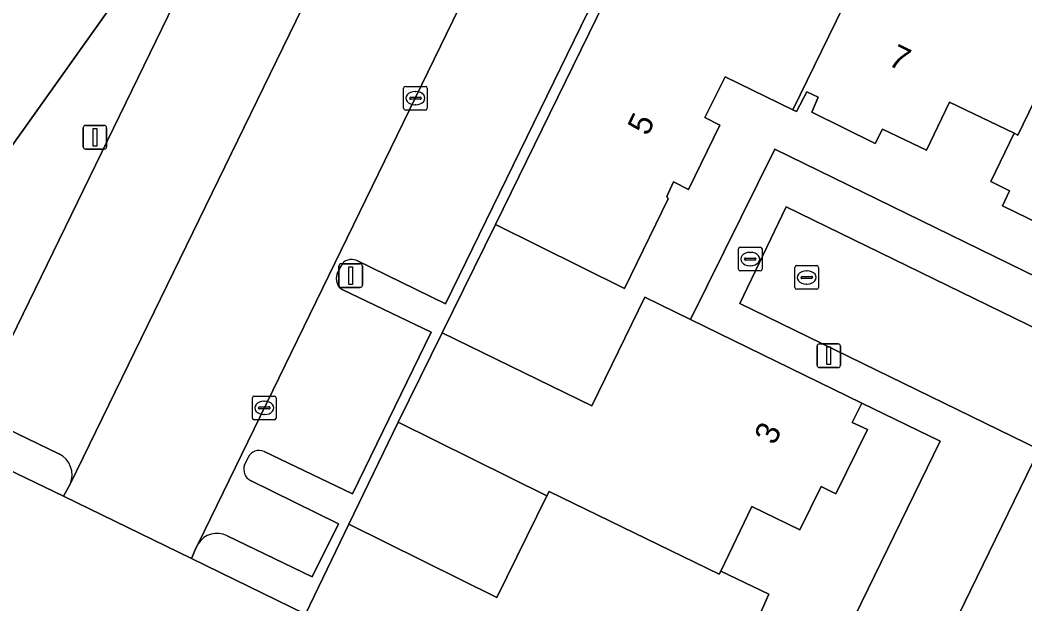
# Model space of a CAD drawing. Extents: x 159817 to 160765, y 380688 to 381638.
# Drawn here: x 160285.29 to 160327.73, y 381538.2 to 381562.83 of the extents above; entities that cross this region are included whole.
import ezdxf

# ---------------------------------------------------------------- set-up
doc = ezdxf.new("R2010")
doc.units = 0
for name, color, linetype in [('IMGEO_Erf', 7, 'Continuous'), ('IMGEO_Kolk', 7, 'Continuous'), ('IMGEO_Lichtmast', 7, 'Continuous'), ('IMGEO_Muur', 7, 'Continuous'), ('IMGEO_Pand', 7, 'Continuous'), ('IMGEO_Pand_nummerreeks', 7, 'Continuous'), ('IMGEO_Parkeervlak_open', 7, 'Continuous'), ('IMGEO_Rijbaan_lokaal_open', 7, 'Continuous'), ('IMGEO_Rioolput', 7, 'Continuous'), ('IMGEO_Voetpad_open', 7, 'Continuous')]:
    doc.layers.add(name, color=color, linetype=linetype)

msp = doc.modelspace()

# ---------------------------------------------------------------- linework, layer by layer
at = {"layer": 'IMGEO_Erf'}
msp.add_lwpolyline([(160329.504, 381553.666), (160326.786, 381554.998), (160327.081, 381555.629), (160326.294, 381556.014), (160327.277, 381558.053), (160324.541, 381559.364), (160323.565, 381557.338), (160321.716, 381558.227), (160321.402, 381557.626), (160318.722, 381558.946), (160319, 381559.581), (160318.515, 381559.808), (160318.087, 381558.97), (160317.933, 381559.045), (160315.068, 381560.434), (160314.21, 381558.715), (160314.846, 381558.397), (160313.515, 381555.686), (160312.894, 381556.002), (160312.611, 381555.392), (160312.657, 381555.291), (160310.816, 381551.506), (160305.365, 381554.212), (160303.125, 381549.631), (160309.443, 381546.559), (160311.681, 381551.141), (160313.61, 381550.198), (160317.168, 381557.385), (160333.242, 381549.532)], dxfattribs=at)
for points in [[(160324.15, 381545.059), (160320.845, 381546.663), (160320.438, 381545.851), (160321.078, 381545.56), (160319.74, 381542.844), (160319.126, 381543.156), (160318.224, 381541.325), (160316.193, 381542.305), (160314.881, 381539.581), (160316.912, 381538.604), (160316.533, 381537.749), (160317.117, 381537.445), (160315.783, 381534.785), (160315.164, 381535.052), (160314.263, 381533.224), (160312.257, 381534.229), (160310.78, 381531.204), (160316.129, 381528.616)], [(160299.181, 381541.556), (160305.423, 381538.472), (160307.534, 381542.75), (160301.262, 381545.859)]]:
    msp.add_lwpolyline(points, close=True, dxfattribs=at)
at = {"layer": 'IMGEO_Kolk'}
for p, q in [((160301.488, 381559.108), (160301.488, 381559.96)), ((160301.563, 381560.034), (160302.415, 381560.034)), ((160302.489, 381559.96), (160302.489, 381559.108)), ((160301.747, 381559.528), (160301.747, 381559.54)), ((160302.185, 381559.491), (160301.787, 381559.491)), ((160301.79, 381559.577), (160302.188, 381559.577)), ((160301.976, 381559.814), (160302.001, 381559.814)), ((160302.231, 381559.54), (160302.231, 381559.528)), ((160302.415, 381559.034), (160301.563, 381559.034)), ((160301.999, 381559.254), (160301.974, 381559.254)), ((160318.013, 381551.545), (160318.013, 381552.397)), ((160318.088, 381552.471), (160318.94, 381552.471)), ((160318.501, 381552.251), (160318.526, 381552.251)), ((160319.014, 381552.397), (160319.014, 381551.545)), ((160318.272, 381551.965), (160318.272, 381551.977)), ((160318.71, 381551.928), (160318.312, 381551.928)), ((160318.315, 381552.014), (160318.713, 381552.014)), ((160318.756, 381551.977), (160318.756, 381551.965)), ((160318.94, 381551.471), (160318.088, 381551.471)), ((160318.524, 381551.691), (160318.499, 381551.691)), ((160295.105, 381546.041), (160295.105, 381546.893)), ((160295.18, 381546.967), (160296.032, 381546.967)), ((160295.593, 381546.747), (160295.618, 381546.747)), ((160296.106, 381546.893), (160296.106, 381546.041)), ((160295.364, 381546.461), (160295.364, 381546.473)), ((160295.802, 381546.424), (160295.404, 381546.424)), ((160295.407, 381546.51), (160295.805, 381546.51)), ((160295.848, 381546.473), (160295.848, 381546.461)), ((160296.032, 381545.967), (160295.18, 381545.967)), ((160295.616, 381546.187), (160295.591, 381546.187))]:
    msp.add_line(p, q, dxfattribs=at)
for points in [[(160301.488, 381559.108), (160301.488, 381559.96)], [(160301.563, 381560.034), (160302.415, 381560.034)], [(160302.489, 381559.96), (160302.489, 381559.108)], [(160302.415, 381559.034), (160301.563, 381559.034)], [(160318.013, 381551.545), (160318.013, 381552.397)], [(160318.088, 381552.471), (160318.94, 381552.471)], [(160319.014, 381552.397), (160319.014, 381551.545)], [(160318.94, 381551.471), (160318.088, 381551.471)], [(160295.105, 381546.041), (160295.105, 381546.893)], [(160295.18, 381546.967), (160296.032, 381546.967)], [(160296.106, 381546.893), (160296.106, 381546.041)], [(160296.032, 381545.967), (160295.18, 381545.967)]]:
    msp.add_lwpolyline(points, dxfattribs=at)
for centre, radius, start, end in [((160301.565, 381559.958), 0.0765, 91.552, 178.448), ((160301.565, 381559.958), 0.0765, 91.552, 178.448), ((160302.413, 381559.958), 0.0765, 1.552, 88.448), ((160302.413, 381559.958), 0.0765, 1.552, 88.448), ((160301.787, 381559.537), 0.0403, 85.8775, 175.7526), ((160301.784, 381559.527), 0.0366, 178.938, 274.7102), ((160302.188, 381559.534), 0.043, 264.8664, 352.4533), ((160302.192, 381559.539), 0.0386, 1.7309, 96.639), ((160301.565, 381559.11), 0.0765, 181.552, 268.448), ((160301.565, 381559.11), 0.0765, 181.552, 268.448), ((160302.413, 381559.11), 0.0765, 271.552, 358.448), ((160302.413, 381559.11), 0.0765, 271.552, 358.448), ((160318.09, 381552.395), 0.0765, 91.552, 178.448), ((160318.09, 381552.395), 0.0765, 91.552, 178.448), ((160318.938, 381552.395), 0.0765, 1.552, 88.448), ((160318.938, 381552.395), 0.0765, 1.552, 88.448), ((160318.312, 381551.974), 0.0403, 85.8775, 175.7526), ((160318.309, 381551.964), 0.0366, 178.938, 274.7102), ((160318.713, 381551.971), 0.043, 264.8664, 352.4533), ((160318.717, 381551.976), 0.0386, 1.7309, 96.639), ((160318.09, 381551.547), 0.0765, 181.552, 268.448), ((160318.09, 381551.547), 0.0765, 181.552, 268.448), ((160318.938, 381551.547), 0.0765, 271.552, 358.448), ((160318.938, 381551.547), 0.0765, 271.552, 358.448), ((160295.182, 381546.891), 0.0765, 91.552, 178.448), ((160295.182, 381546.891), 0.0765, 91.552, 178.448), ((160296.03, 381546.891), 0.0765, 1.552, 88.448), ((160296.03, 381546.891), 0.0765, 1.552, 88.448), ((160295.404, 381546.47), 0.0403, 85.8775, 175.7526), ((160295.401, 381546.46), 0.0366, 178.938, 274.7102), ((160295.805, 381546.467), 0.043, 264.8664, 352.4533), ((160295.809, 381546.472), 0.0386, 1.7309, 96.639), ((160295.182, 381546.043), 0.0765, 181.552, 268.448), ((160295.182, 381546.043), 0.0765, 181.552, 268.448), ((160296.03, 381546.043), 0.0765, 271.552, 358.448), ((160296.03, 381546.043), 0.0765, 271.552, 358.448)]:
    msp.add_arc(centre, radius, start, end, dxfattribs=at)
for centre, major_axis, ratio, start_param, end_param in [((160301.975, 381559.534), (-0.387, 0.002), 0.722429, 4.712389, 7.853982), ((160302, 381559.534), (-0.39, 0.002), 0.717154, 1.570796, 4.712389), ((160318.5, 381551.971), (-0.387, 0.002), 0.722429, 4.712389, 7.853982), ((160318.525, 381551.971), (-0.39, 0.002), 0.717154, 1.570796, 4.712389), ((160295.592, 381546.467), (-0.387, 0.002), 0.722429, 4.712389, 7.853982), ((160295.617, 381546.467), (-0.39, 0.002), 0.717154, 1.570796, 4.712389)]:
    msp.add_ellipse(centre, major_axis=major_axis, ratio=ratio, start_param=start_param, end_param=end_param, dxfattribs=at)
at = {"layer": 'IMGEO_Lichtmast'}
for p, q in [((160287.958, 381557.485), (160287.958, 381558.285)), ((160287.958, 381558.285), (160287.958, 381557.485)), ((160288.058, 381558.385), (160288.848, 381558.385)), ((160288.848, 381558.385), (160288.058, 381558.385)), ((160288.948, 381558.285), (160288.948, 381557.485)), ((160288.948, 381557.485), (160288.948, 381558.285)), ((160288.848, 381557.385), (160288.058, 381557.385)), ((160288.058, 381557.385), (160288.848, 381557.385)), ((160298.76, 381551.648), (160298.76, 381552.448)), ((160298.76, 381552.448), (160298.76, 381551.648)), ((160298.86, 381552.548), (160299.65, 381552.548)), ((160299.65, 381552.548), (160298.86, 381552.548)), ((160299.75, 381552.448), (160299.75, 381551.648)), ((160299.75, 381551.648), (160299.75, 381552.448)), ((160299.65, 381551.548), (160298.86, 381551.548)), ((160298.86, 381551.548), (160299.65, 381551.548)), ((160318.948, 381548.27), (160318.948, 381549.07)), ((160318.948, 381549.07), (160318.948, 381548.27)), ((160319.048, 381549.17), (160319.838, 381549.17)), ((160319.838, 381549.17), (160319.048, 381549.17)), ((160319.938, 381549.07), (160319.938, 381548.27)), ((160319.938, 381548.27), (160319.938, 381549.07)), ((160319.838, 381548.17), (160319.048, 381548.17)), ((160319.048, 381548.17), (160319.838, 381548.17))]:
    msp.add_line(p, q, dxfattribs=at)
for points in [[(160288.378, 381558.26), (160288.528, 381558.26), (160288.528, 381557.51), (160288.378, 381557.51), (160288.378, 381558.26)], [(160299.18, 381552.423), (160299.33, 381552.423), (160299.33, 381551.673), (160299.18, 381551.673), (160299.18, 381552.423)], [(160319.368, 381549.045), (160319.518, 381549.045), (160319.518, 381548.295), (160319.368, 381548.295), (160319.368, 381549.045)]]:
    msp.add_lwpolyline(points, dxfattribs=at)
for centre, start, end in [((160288.058, 381558.285), 90, 180), ((160288.058, 381558.285), 90, 180), ((160288.848, 381558.285), 0, 90), ((160288.848, 381558.285), 360, 90), ((160288.058, 381557.485), 180, 270), ((160288.058, 381557.485), 180, 270), ((160288.848, 381557.485), 270, 0), ((160288.848, 381557.485), 270, 0), ((160298.86, 381552.448), 90, 180), ((160298.86, 381552.448), 90, 180), ((160299.65, 381552.448), 0, 90), ((160299.65, 381552.448), 360, 90), ((160298.86, 381551.648), 180, 270), ((160298.86, 381551.648), 180, 270), ((160299.65, 381551.648), 270, 0), ((160299.65, 381551.648), 270, 0), ((160319.048, 381549.07), 90, 180), ((160319.048, 381549.07), 90, 180), ((160319.838, 381549.07), 0, 90), ((160319.838, 381549.07), 360, 90), ((160319.048, 381548.27), 180, 270), ((160319.048, 381548.27), 180, 270), ((160319.838, 381548.27), 270, 0), ((160319.838, 381548.27), 270, 0)]:
    msp.add_arc(centre, 0.1, start, end, dxfattribs=at)
at = {"layer": 'IMGEO_Muur'}
for points in [[(160303.125, 381549.631), (160305.365, 381554.212)], [(160299.181, 381541.556), (160301.262, 381545.859)]]:
    msp.add_lwpolyline(points, dxfattribs=at)
at = {"layer": 'IMGEO_Pand'}
msp.add_lwpolyline([(160277.654, 381547.301), (160296.723, 381574.075), (160306.244, 381587.443), (160305.303, 381588.917), (160288.127, 381615.836), (160287.579, 381615.486), (160287.982, 381614.855), (160272.991, 381605.29)], dxfattribs=at)
for points in [[(160330.328, 381573.129), (160327.247, 381566.842), (160322.802, 381569.021), (160317.933, 381559.045), (160318.087, 381558.97), (160318.515, 381559.808), (160319, 381559.581), (160318.722, 381558.946), (160321.402, 381557.626), (160321.716, 381558.227), (160323.565, 381557.338), (160324.541, 381559.364), (160327.277, 381558.053), (160327.428, 381557.98), (160330.892, 381565.114), (160331.04, 381565.042), (160334.101, 381571.336), (160332.859, 381571.952)], [(160322.802, 381569.021), (160320.913, 381569.947), (160319.165, 381570.804), (160316.18, 381564.715), (160311.603, 381566.955), (160305.365, 381554.212), (160310.816, 381551.506), (160312.657, 381555.291), (160312.611, 381555.392), (160312.894, 381556.002), (160313.515, 381555.686), (160314.846, 381558.397), (160314.21, 381558.715), (160315.068, 381560.434), (160317.933, 381559.045)], [(160342.053, 381567.476), (160338.415, 381569.253), (160335.347, 381562.947), (160331.04, 381565.042), (160330.892, 381565.114), (160327.428, 381557.98), (160327.277, 381558.053), (160326.294, 381556.014), (160327.081, 381555.629), (160326.786, 381554.998), (160329.504, 381553.666), (160329.798, 381554.307), (160331.683, 381553.382), (160332.641, 381555.422), (160335.493, 381554.025)], [(160314.881, 381539.581), (160316.193, 381542.305), (160318.224, 381541.325), (160319.126, 381543.156), (160319.74, 381542.844), (160321.078, 381545.56), (160320.438, 381545.851), (160320.845, 381546.663), (160313.61, 381550.198), (160311.681, 381551.141), (160309.443, 381546.559), (160303.125, 381549.631), (160301.262, 381545.859), (160307.534, 381542.75), (160307.631, 381542.946), (160314.816, 381539.447)], [(160314.881, 381539.581), (160314.816, 381539.447), (160307.631, 381542.946), (160307.534, 381542.75), (160305.423, 381538.472), (160299.181, 381541.556), (160297.344, 381537.77), (160310.78, 381531.204), (160312.257, 381534.229), (160314.263, 381533.224), (160315.164, 381535.052), (160315.783, 381534.785), (160317.117, 381537.445), (160316.533, 381537.749), (160316.912, 381538.604)]]:
    msp.add_lwpolyline(points, close=True, dxfattribs=at)
at = {"layer": 'IMGEO_Parkeervlak_open'}
for points in [[(160313.965, 381573.386), (160313.889, 381575.275), (160313.898, 381575.449), (160308.882, 381570.766), (160306.528, 381568.286), (160305.669, 381567.115), (160292.813, 381540.736)], [(160287.403, 381543.245), (160300.753, 381570.625)], [(160299.518, 381552.682), (160303.259, 381550.859), (160310.97, 381566.672), (160308.799, 381567.721)], [(160295.333, 381565.687), (160293.317, 381566.669), (160283.375, 381546.248), (160286.927, 381544.531)], [(160298.69, 381552.119), (160298.834, 381552.449)], [(160295.599, 381544.63), (160299.336, 381542.835), (160302.652, 381549.663), (160298.928, 381551.444)], [(160294.775, 381544.068), (160294.925, 381544.38)], [(160294.034, 381541.065), (160297.629, 381539.334), (160298.737, 381541.581), (160295.026, 381543.4)]]:
    msp.add_lwpolyline(points, dxfattribs=at)
for centre, radius, start, end in [((160299.293, 381552.223), 0.512, 63.8747, 153.7475), ((160299.175, 381551.91), 0.528, 156.7041, 242.1404), ((160295.393, 381544.152), 0.521, 66.6965, 154.0052), ((160286.507, 381543.644), 0.981, 335.972, 64.651), ((160295.286, 381543.879), 0.545, 159.6855, 241.5017), ((160293.601, 381540.242), 0.93, 62.2413, 147.9192)]:
    msp.add_arc(centre, radius, start, end, dxfattribs=at)
at = {"layer": 'IMGEO_Rijbaan_lokaal_open'}
msp.add_lwpolyline([(160317.098, 381587.902), (160301.512, 381571.66), (160301.091, 381571.17), (160300.753, 381570.625), (160287.403, 381543.245), (160287.125, 381542.749), (160292.539, 381540.113), (160292.732, 381540.57), (160292.813, 381540.736), (160305.669, 381567.115), (160306.528, 381568.286), (160308.882, 381570.766)], dxfattribs=at)
msp.add_lwpolyline([(160332.391, 381547.759), (160317.652, 381554.951), (160315.686, 381550.873), (160328.335, 381544.714), (160319.643, 381526.897), (160323.844, 381524.858), (160332.547, 381542.69), (160345.228, 381536.493), (160347.209, 381540.529)], close=True, dxfattribs=at)
at = {"layer": 'IMGEO_Rioolput'}
for p, q in [((160315.627, 381552.322), (160315.627, 381553.174)), ((160315.702, 381553.248), (160316.554, 381553.248)), ((160316.628, 381553.174), (160316.628, 381552.322)), ((160315.886, 381552.742), (160315.886, 381552.754)), ((160316.324, 381552.705), (160315.926, 381552.705)), ((160315.929, 381552.791), (160316.327, 381552.791)), ((160316.115, 381553.028), (160316.14, 381553.028)), ((160316.37, 381552.754), (160316.37, 381552.742)), ((160316.554, 381552.248), (160315.702, 381552.248)), ((160316.138, 381552.468), (160316.113, 381552.468))]:
    msp.add_line(p, q, dxfattribs=at)
for points in [[(160315.627, 381552.322), (160315.627, 381553.174)], [(160315.702, 381553.248), (160316.554, 381553.248)], [(160316.628, 381553.174), (160316.628, 381552.322)], [(160316.554, 381552.248), (160315.702, 381552.248)]]:
    msp.add_lwpolyline(points, dxfattribs=at)
for centre, radius, start, end in [((160315.704, 381553.172), 0.0765, 91.552, 178.448), ((160315.704, 381553.172), 0.0765, 91.552, 178.448), ((160316.552, 381553.172), 0.0765, 1.552, 88.448), ((160316.552, 381553.172), 0.0765, 1.552, 88.448), ((160315.926, 381552.751), 0.0403, 85.8775, 175.7526), ((160315.923, 381552.741), 0.0366, 178.938, 274.7102), ((160316.327, 381552.748), 0.043, 264.8664, 352.4533), ((160316.331, 381552.753), 0.0386, 1.7309, 96.639), ((160315.704, 381552.324), 0.0765, 181.552, 268.448), ((160315.704, 381552.324), 0.0765, 181.552, 268.448), ((160316.552, 381552.324), 0.0765, 271.552, 358.448), ((160316.552, 381552.324), 0.0765, 271.552, 358.448)]:
    msp.add_arc(centre, radius, start, end, dxfattribs=at)
for centre, major_axis, ratio, start_param, end_param in [((160316.114, 381552.748), (-0.387, 0.002), 0.722429, 4.712389, 7.853982), ((160316.139, 381552.748), (-0.39, 0.002), 0.717154, 1.570796, 4.712389)]:
    msp.add_ellipse(centre, major_axis=major_axis, ratio=ratio, start_param=start_param, end_param=end_param, dxfattribs=at)
at = {"layer": 'IMGEO_Voetpad_open'}
for points in [[(160322.082, 381589.323), (160315.422, 381593.607), (160311.835, 381589.861), (160306.244, 381587.443), (160296.723, 381574.075), (160277.654, 381547.301), (160287.125, 381542.749), (160287.403, 381543.245)], [(160292.813, 381540.736), (160292.732, 381540.57), (160292.539, 381540.113), (160297.344, 381537.77), (160299.181, 381541.556), (160301.262, 381545.859), (160303.125, 381549.631), (160305.365, 381554.212), (160311.603, 381566.955), (160314.564, 381573.066), (160317.079, 381571.834), (160322.144, 381577.153), (160327.457, 381585.866), (160322.082, 381589.323)], [(160308.799, 381567.721), (160310.97, 381566.672), (160303.259, 381550.859), (160299.518, 381552.682)], [(160286.927, 381544.531), (160283.375, 381546.248), (160293.317, 381566.669), (160295.333, 381565.687)], [(160359.232, 381507.509), (160358.676, 381507.783), (160346.09, 381513.962), (160332.69, 381520.571), (160327.383, 381523.136), (160323.844, 381524.858), (160319.643, 381526.897), (160316.129, 381528.616), (160310.78, 381531.204), (160297.344, 381537.77), (160292.539, 381540.113), (160287.125, 381542.749), (160277.654, 381547.301), (160275.755, 381544.635), (160278.775, 381542.651), (160276.508, 381539.306), (160268.201, 381544.872), (160270.432, 381548.143), (160269.921, 381548.48), (160259.37, 381555.432), (160257.122, 381556.914), (160254.709, 381553.278), (160241.47, 381562.064), (160237.022, 381560.927)], [(160298.834, 381552.449), (160298.69, 381552.119)], [(160298.928, 381551.444), (160302.652, 381549.663), (160299.336, 381542.835), (160295.599, 381544.63)], [(160294.925, 381544.38), (160294.775, 381544.068)], [(160295.026, 381543.4), (160298.737, 381541.581), (160297.629, 381539.334), (160294.034, 381541.065)]]:
    msp.add_lwpolyline(points, dxfattribs=at)
msp.add_lwpolyline([(160335.409, 381539.6), (160338.728, 381537.986), (160345.895, 381534.462), (160349.444, 381541.616), (160333.242, 381549.532), (160317.168, 381557.385), (160313.61, 381550.198), (160320.845, 381546.663), (160324.15, 381545.059), (160316.129, 381528.616), (160319.643, 381526.897), (160328.335, 381544.714), (160315.686, 381550.873), (160317.652, 381554.951), (160332.391, 381547.759), (160347.209, 381540.529), (160345.228, 381536.493), (160332.547, 381542.69), (160323.844, 381524.858), (160327.383, 381523.136)], close=True, dxfattribs=at)
for centre, radius, start, end in [((160299.293, 381552.223), 0.512, 63.8747, 153.7475), ((160299.175, 381551.91), 0.528, 156.7041, 242.1404), ((160295.393, 381544.152), 0.521, 66.6965, 154.0052), ((160286.507, 381543.644), 0.981, 335.972, 64.651), ((160295.286, 381543.879), 0.545, 159.6855, 241.5017), ((160293.601, 381540.242), 0.93, 62.2413, 147.9192)]:
    msp.add_arc(centre, radius, start, end, dxfattribs=at)

# ---------------------------------------------------------------- texts
at = {"layer": 'IMGEO_Pand_nummerreeks'}
for s, rotation, p in [('7', 333.9363, (160321.9, 381560.957)), ('5', 63.8504, (160311.797, 381557.905)), ('3', 63.8486, (160317.151, 381544.857))]:
    msp.add_text(s, height=1, rotation=rotation, dxfattribs=at).set_placement(p)

doc.saveas('drawing.dxf')
